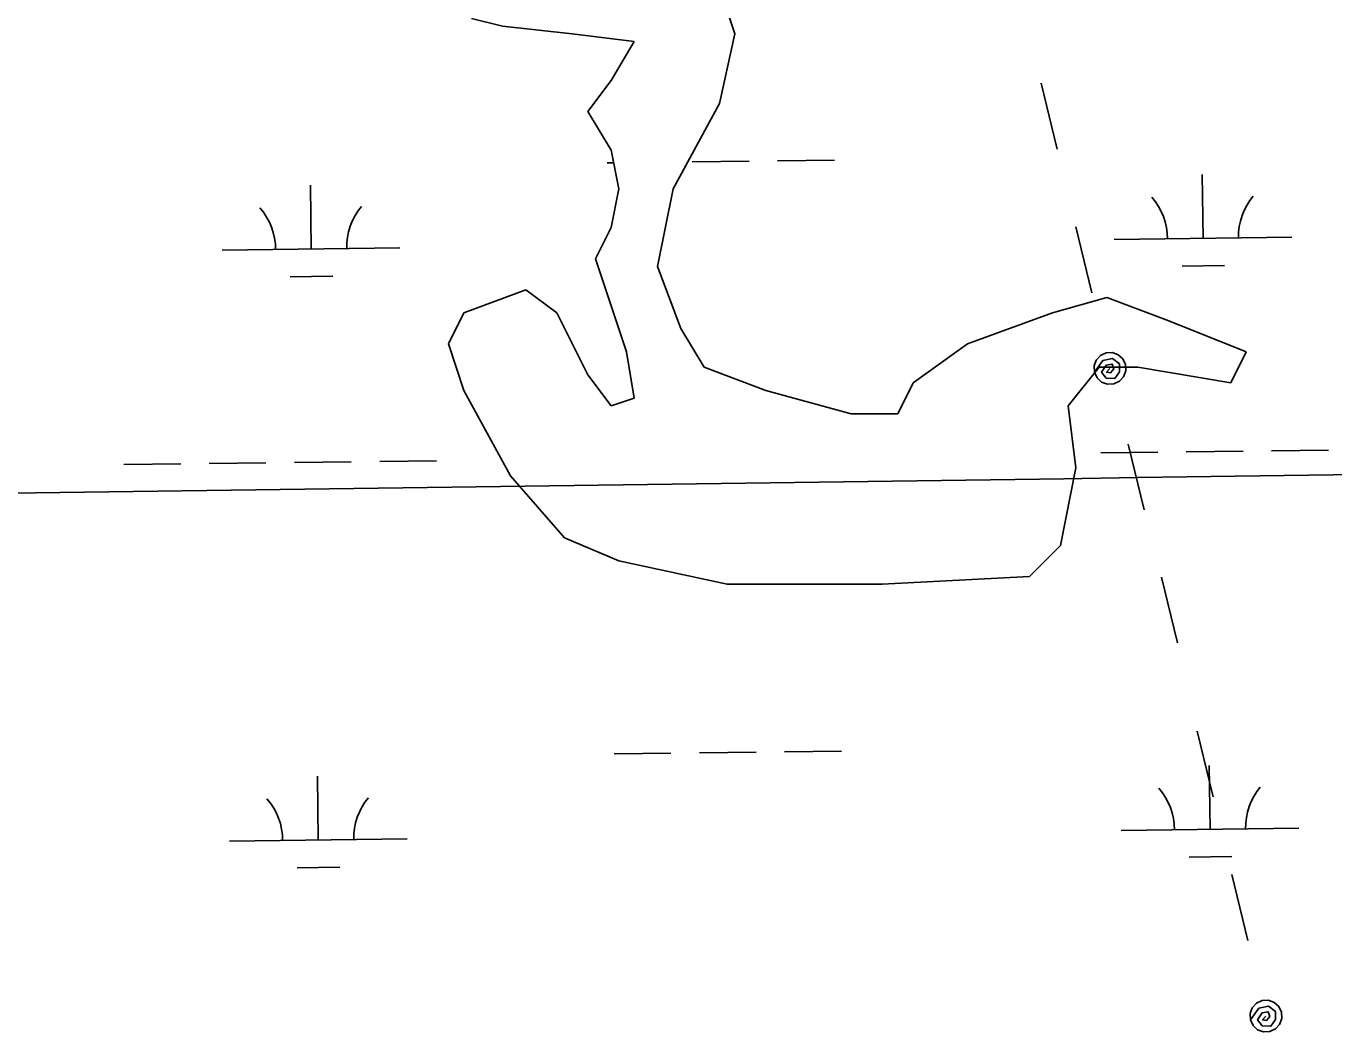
# Model space of a CAD drawing. Extents: x 3694830 to 3732949, y 415201 to 440970.
# Drawn here: x 3724170 to 3724906, y 432730 to 433296 of the extents above; entities that cross this region are included whole.
import ezdxf

# ---------------------------------------------------------------- set-up
doc = ezdxf.new("R2010")
doc.units = 0
for name, color, linetype in [('V-GRID-MAJR', 7, 'Continuous'), ('V-TOPO-SHOR', 7, 'Continuous'), ('V-UTIL-LINE', 7, 'Continuous'), ('V-WETL-SWMP', 7, 'Continuous')]:
    doc.layers.add(name, color=color, linetype=linetype)

msp = doc.modelspace()

# ---------------------------------------------------------------- linework, layer by layer
at = {"layer": 'V-GRID-MAJR'}
msp.add_spline([(3698914.333, 432737.11), (3704206.2600000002, 432798.304), (3709498.1780000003, 432860.268), (3714790.0870000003, 432923.001), (3720081.987, 432986.504), (3725373.878, 433050.776), (3730665.759, 433115.819), (3730665.7600000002, 433115.819)], degree=3, dxfattribs=at)
at = {"layer": 'V-TOPO-SHOR'}
for p, q in [((3724568.669957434, 433291.8978341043), (3724559.950958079, 433318.0728342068)), ((3724437.886975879, 433296.2598370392), (3724477.121970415, 433291.89783616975)), ((3724477.121970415, 433291.89783616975), (3724511.9979655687, 433287.53483539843)), ((3724511.9979655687, 433287.5348353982), (3724498.9189679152, 433265.72283577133)), ((3724559.950959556, 433252.6348344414), (3724568.669957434, 433291.8978341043)), ((3724498.9189679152, 433265.72283577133), (3724485.840970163, 433248.2728361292)), ((3724533.794964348, 433204.64783520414), (3724559.950959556, 433252.6348344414)), ((3724485.840970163, 433248.2728361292), (3724498.9189688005, 433226.45983591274)), ((3724498.9189688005, 433226.45983591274), (3724503.277968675, 433204.6478358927)), ((3724503.277968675, 433204.6478358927), (3724498.918969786, 433182.8348360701)), ((3724525.075966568, 433161.02183555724), (3724533.794964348, 433204.64783520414)), ((3724498.918969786, 433182.8348360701), (3724490.199971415, 433165.38483632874)), ((3724490.199971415, 433165.38483632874), (3724507.6379701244, 433113.03483612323)), ((3724538.153965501, 433126.1218353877), (3724525.075966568, 433161.02183555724)), ((3724450.9649773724, 433147.9348372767), (3724416.0889826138, 433134.8468381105)), ((3724468.4029751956, 433134.8468369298), (3724450.9649773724, 433147.9348372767)), ((3724777.9239311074, 433143.5718299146), (3724747.407935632, 433134.84683063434)), ((3724812.7989264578, 433130.484829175), (3724777.9239311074, 433143.5718299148)), ((3724416.0889826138, 433134.84683811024), (3724407.3699842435, 433117.3968383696)), ((3724485.84097351, 433099.94683666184), (3724468.4029751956, 433134.8468369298)), ((3724747.407935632, 433134.84683063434), (3724699.4539428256, 433117.396831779)), ((3724551.2319641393, 433104.3098351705), (3724538.153965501, 433126.1218353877)), ((3724856.3939206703, 433113.034828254), (3724812.7989264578, 433130.484829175)), ((3724407.3699842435, 433117.3968383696), (3724416.0889835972, 433091.2218382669)), ((3724699.4539428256, 433117.396831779), (3724668.9379476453, 433095.5848325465)), ((3724507.6379701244, 433113.03483612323), (3724511.9969700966, 433086.8598361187)), ((3724847.6749223, 433095.5848285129), (3724856.3939206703, 433113.034828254)), ((3724586.107959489, 433091.2218344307), (3724551.2319641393, 433104.3098351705)), ((3724756.1269355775, 433082.4968306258), (3724773.5639326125, 433104.30983015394)), ((3724773.5639326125, 433104.30983015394), (3724795.3619295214, 433104.3098296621)), ((3724795.3619295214, 433104.3098296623), (3724847.6749223, 433095.58482851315)), ((3724498.918972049, 433082.4968364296), (3724485.84097351, 433099.94683666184)), ((3724668.9379476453, 433095.5848325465), (3724660.218949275, 433078.13483280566)), ((3724416.0889835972, 433091.2218382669), (3724442.2459809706, 433043.2348378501)), ((3724634.061952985, 433078.1348333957), (3724586.107959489, 433091.22183443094)), ((3724511.9969700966, 433086.8598361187), (3724498.918972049, 433082.4968364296)), ((3724760.485935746, 433047.59683065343), (3724756.1269355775, 433082.4968306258)), ((3724660.218949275, 433078.13483280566), (3724634.061952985, 433078.1348333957)), ((3724442.2459809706, 433043.2348378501), (3724472.7619774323, 433008.3348372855)), ((3724751.7669379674, 433003.9718310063), (3724760.485935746, 433047.59683065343)), ((3724472.7619774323, 433008.3348372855), (3724503.2779734, 432995.2468366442)), ((3724734.328940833, 432986.52183146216), (3724751.7669379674, 433003.9718310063)), ((3724503.2779734, 432995.2468366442), (3724564.3109650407, 432982.159835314)), ((3724651.4999526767, 432982.1598333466), (3724734.328940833, 432986.52183146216)), ((3724564.3109650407, 432982.15983531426), (3724651.4999526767, 432982.1598333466))]:
    msp.add_line(p, q, dxfattribs=at)
at = {"layer": 'V-UTIL-LINE'}
for points in [[(3724749.977, 433226.963), (3724741.042, 433264.07300000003)], [(3724769.424, 433146.196), (3724760.489, 433183.305)], [(3724779.673, 433103.63), (3724777.756, 433101.484), (3724780.0670000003, 433101.21), (3724781.844, 433103.303), (3724780.848, 433106.056), (3724777.511, 433105.418), (3724774.967, 433101.48), (3724777.603, 433098.125), (3724782.464, 433097.965), (3724785.046, 433101.746), (3724784.967, 433106.216), (3724781.11, 433109.112), (3724775.691, 433108.14), (3724770.923, 433101.523), (3724772.396, 433098.335), (3724774.9760000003, 433095.95300000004), (3724778.271, 433094.739), (3724781.7800000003, 433094.88), (3724784.968, 433096.352), (3724787.35, 433098.93200000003), (3724788.563, 433102.228), (3724788.423, 433105.73600000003), (3724786.951, 433108.924), (3724784.3710000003, 433111.30700000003), (3724781.075, 433112.52), (3724777.5670000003, 433112.38), (3724774.379, 433110.907), (3724771.9960000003, 433108.327), (3724770.7830000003, 433105.032), (3724770.923, 433101.523)], [(3724798.8570000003, 433023.954), (3724789.9220000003, 433061.063)], [(3724817.693, 432949.101), (3724808.758, 432986.21)], [(3724837.751, 432862.42), (3724828.816, 432899.529)], [(3724857.198, 432781.652), (3724848.2630000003, 432818.762)], [(3724867.447, 432739.086), (3724865.5300000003, 432736.941), (3724867.84, 432736.666), (3724869.6180000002, 432738.759), (3724868.622, 432741.512), (3724865.284, 432740.874), (3724862.74, 432736.936), (3724865.377, 432733.581), (3724870.238, 432733.42100000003), (3724872.819, 432737.202), (3724872.741, 432741.672), (3724868.884, 432744.569), (3724863.465, 432743.596), (3724858.697, 432736.979), (3724860.169, 432733.791), (3724862.75, 432731.409), (3724866.045, 432730.196), (3724869.554, 432730.336), (3724872.742, 432731.808), (3724875.1240000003, 432734.38800000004), (3724876.3370000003, 432737.684), (3724876.197, 432741.193), (3724874.725, 432744.381), (3724872.144, 432746.76300000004), (3724868.849, 432747.976), (3724865.34, 432747.836), (3724862.1520000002, 432746.364), (3724859.77, 432743.783), (3724858.557, 432740.488), (3724858.697, 432736.979)]]:
    msp.add_lwpolyline(points, dxfattribs=at)
at = {"layer": 'V-WETL-SWMP'}
for p, q in [((3724568.669957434, 433291.8978341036), (3724559.950958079, 433318.07283420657)), ((3724420.4489782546, 433300.62283741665), (3724437.8869758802, 433296.25983703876)), ((3724437.8869758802, 433296.259837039), (3724477.121970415, 433291.8978361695)), ((3724477.121970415, 433291.8978361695), (3724511.997965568, 433287.5348353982)), ((3724511.997965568, 433287.53483539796), (3724498.918967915, 433265.72283577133)), ((3724559.950959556, 433252.6348344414), (3724568.6699574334, 433291.8978341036)), ((3724498.918967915, 433265.72283577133), (3724485.840970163, 433248.2728361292)), ((3724533.7949643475, 433204.6478352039), (3724559.950959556, 433252.6348344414)), ((3724485.840970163, 433248.2728361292), (3724498.9189688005, 433226.45983591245)), ((3724498.9189688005, 433226.45983591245), (3724503.277968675, 433204.64783589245)), ((3724544.6529802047, 433219.81662491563), (3724576.650702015, 433220.19827027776)), ((3724592.6495629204, 433220.3890929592), (3724624.6472847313, 433220.77073832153)), ((3724496.656397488, 433219.2441568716), (3724500.352170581, 433219.2882373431)), ((3724832.0303033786, 433176.81094852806), (3724831.600951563, 433212.80838806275)), ((3724330.158035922, 433170.82498413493), (3724329.728684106, 433206.82242366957)), ((3724503.277968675, 433204.64783589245), (3724498.9189697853, 433182.8348360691)), ((3724525.075966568, 433161.02183555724), (3724533.7949643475, 433204.6478352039)), ((3724498.918969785, 433182.8348360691), (3724490.199971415, 433165.3848363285)), ((3724782.0338630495, 433176.21462764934), (3724882.0267437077, 433177.40726940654)), ((3724280.1615955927, 433170.22866325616), (3724380.1544762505, 433171.4213050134)), ((3724490.199971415, 433165.3848363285), (3724507.637970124, 433113.034836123)), ((3724538.153965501, 433126.1218353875), (3724525.075966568, 433161.02183555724)), ((3724820.215194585, 433161.23792903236), (3724844.213485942, 433161.52416305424)), ((3724318.342927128, 433155.2519646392), (3724342.3412184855, 433155.5381986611)), ((3724450.9649773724, 433147.93483727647), (3724416.0889826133, 433134.84683811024)), ((3724468.402975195, 433134.8468369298), (3724450.9649773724, 433147.93483727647)), ((3724777.9239311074, 433143.5718299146), (3724747.407935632, 433134.84683063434)), ((3724812.7989264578, 433130.48482917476), (3724777.9239311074, 433143.5718299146)), ((3724416.0889826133, 433134.84683811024), (3724407.3699842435, 433117.3968383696)), ((3724485.84097351, 433099.94683666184), (3724468.402975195, 433134.8468369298)), ((3724747.407935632, 433134.84683063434), (3724699.4539428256, 433117.396831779)), ((3724551.2319641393, 433104.3098351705), (3724538.153965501, 433126.1218353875)), ((3724856.3939206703, 433113.03482825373), (3724812.7989264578, 433130.48482917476)), ((3724407.3699842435, 433117.3968383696), (3724416.0889835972, 433091.2218382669)), ((3724699.4539428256, 433117.396831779), (3724668.9379476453, 433095.58483254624)), ((3724507.637970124, 433113.034836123), (3724511.9969700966, 433086.85983611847)), ((3724847.6749223, 433095.58482851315), (3724856.39392067, 433113.03482825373)), ((3724586.107959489, 433091.2218344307), (3724551.2319641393, 433104.3098351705)), ((3724756.126935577, 433082.4968306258), (3724773.5639326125, 433104.30983015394)), ((3724773.5639326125, 433104.30983015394), (3724795.361929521, 433104.3098296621)), ((3724795.361929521, 433104.3098296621), (3724847.6749223, 433095.5848285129)), ((3724498.918972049, 433082.49683642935), (3724485.84097351, 433099.94683666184)), ((3724668.9379476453, 433095.58483254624), (3724660.218949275, 433078.13483280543)), ((3724416.0889835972, 433091.2218382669), (3724442.245980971, 433043.23483784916)), ((3724634.061952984, 433078.1348333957), (3724586.107959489, 433091.2218344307)), ((3724511.996970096, 433086.85983611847), (3724498.918972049, 433082.49683642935)), ((3724760.485935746, 433047.59683065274), (3724756.126935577, 433082.4968306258)), ((3724660.218949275, 433078.13483280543), (3724634.061952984, 433078.1348333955)), ((3724870.6156776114, 433057.19162643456), (3724902.613399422, 433057.5732717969)), ((3724272.7502447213, 433050.06072595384), (3724304.7479665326, 433050.4423713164)), ((3724320.746827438, 433050.6331939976), (3724352.744549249, 433051.01483936)), ((3724368.7434101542, 433051.20566204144), (3724400.7411319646, 433051.5873074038)), ((3724774.6225121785, 433056.04669034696), (3724806.62023399, 433056.42833570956)), ((3724822.6190948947, 433056.6191583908), (3724854.6168167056, 433057.00080375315)), ((3724224.7536620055, 433049.48825791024), (3724256.7513838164, 433049.8699032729)), ((3724442.2459809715, 433043.23483784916), (3724472.7619774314, 433008.334837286)), ((3724751.766937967, 433003.97183100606), (3724760.485935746, 433047.59683065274)), ((3724472.7619774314, 433008.33483728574), (3724503.2779733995, 432995.2468366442)), ((3724734.328940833, 432986.52183146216), (3724751.766937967, 433003.97183100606)), ((3724503.2779733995, 432995.2468366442), (3724564.3109650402, 432982.159835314)), ((3724651.4999526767, 432982.1598333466), (3724734.328940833, 432986.52183146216)), ((3724564.3109650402, 432982.159835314), (3724651.4999526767, 432982.1598333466)), ((3724500.624025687, 432886.5928180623), (3724532.6217474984, 432886.97446342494)), ((3724548.6206084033, 432887.16528610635), (3724580.6183302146, 432887.5469314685)), ((3724596.6171911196, 432887.73775414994), (3724628.6149129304, 432888.1193995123)), ((3724334.1256641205, 432838.17364532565), (3724333.6963123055, 432874.17108486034)), ((3724835.9979315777, 432844.15960971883), (3724835.5685797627, 432880.15704925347)), ((3724786.0014912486, 432843.56328884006), (3724885.9943719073, 432844.7559305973)), ((3724284.129223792, 432837.57732444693), (3724384.12210445, 432838.7699662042)), ((3724322.3105553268, 432822.60062582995), (3724346.3088466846, 432822.88685985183)), ((3724824.1828227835, 432828.5865902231), (3724848.1811141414, 432828.87282424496))]:
    msp.add_line(p, q, dxfattribs=at)
for centre, radius, start, end in [((3724776.7856374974, 433176.62686761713), 35.24628790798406, 359.91152952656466, 41.455187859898), ((3724887.263643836, 433177.94456826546), 35.246287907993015, 139.91152663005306, 181.4551849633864), ((3724274.9133700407, 433170.640903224), 35.24628790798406, 359.91152952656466, 41.455187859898), ((3724385.391376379, 433171.95860387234), 35.246287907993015, 139.91152663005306, 181.4551849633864), ((3724780.7532656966, 432843.9755288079), 35.24628790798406, 359.91152952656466, 41.455187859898), ((3724891.2312720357, 432845.2932294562), 35.246287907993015, 139.91152663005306, 181.4551849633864), ((3724278.8809982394, 432837.9895644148), 35.24628790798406, 359.91152952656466, 41.455187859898), ((3724389.3590045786, 432839.30726506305), 35.246287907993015, 139.91152663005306, 181.4551849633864)]:
    msp.add_arc(centre, radius, start, end, dxfattribs=at)

doc.saveas('drawing.dxf')
